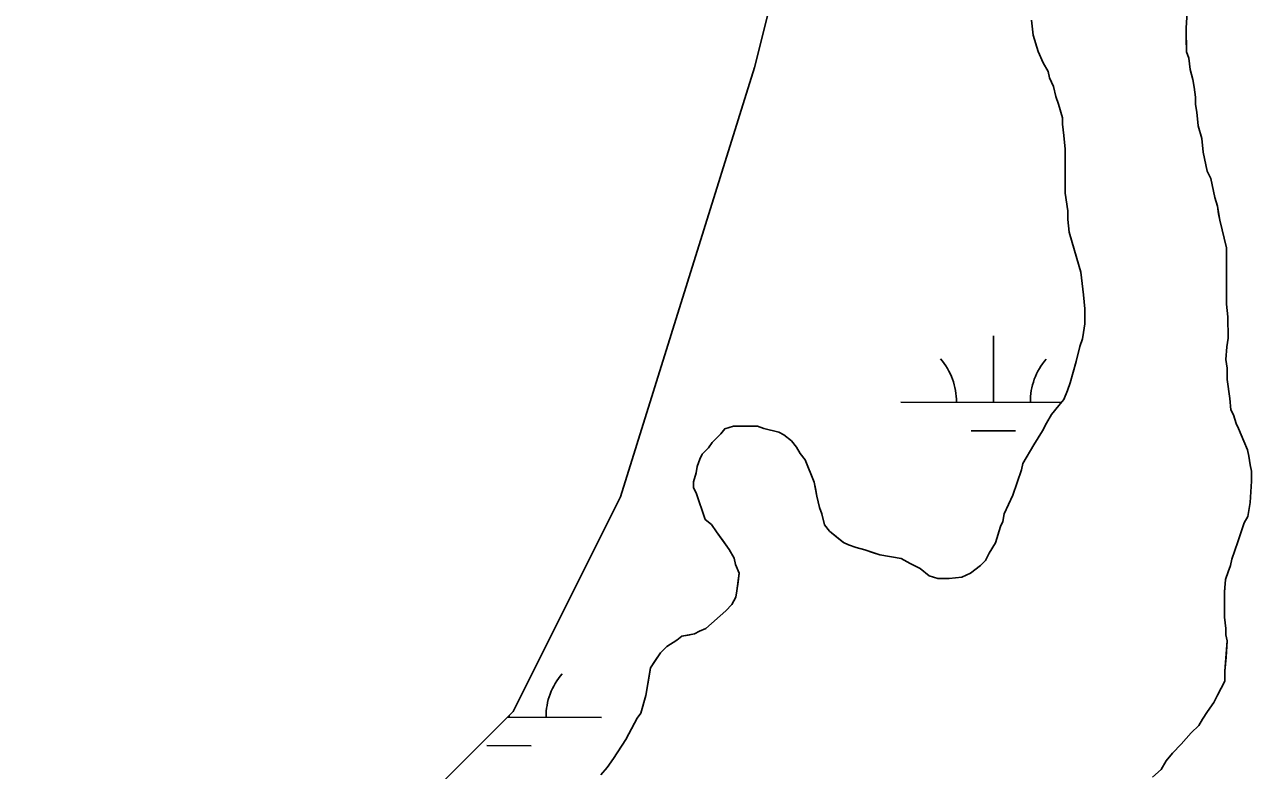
# Model space of a CAD drawing. Extents: x 3177385 to 3215275, y 903885 to 929304.
# Drawn here: x 3187225 to 3187888, y 919184 to 919587 of the extents above; entities that cross this region are included whole.
import ezdxf

# ---------------------------------------------------------------- set-up
doc = ezdxf.new("R2010")
doc.units = 0
for name, color, linetype in [('V-SITE-VEGE', 7, 'Continuous'), ('V-TOPO-SHOR', 7, 'Continuous'), ('V-WETL-SWMP', 7, 'Continuous')]:
    doc.layers.add(name, color=color, linetype=linetype)

msp = doc.modelspace()

# ---------------------------------------------------------------- linework, layer by layer
at = {"layer": 'V-SITE-VEGE'}
for points in [[(3187834.66, 919179.96), (3187839.4, 919184.06), (3187842.09, 919188.83), (3187845.47, 919192.92), (3187850.2, 919197.7), (3187855.6, 919203.84), (3187859.65, 919207.94), (3187861.68, 919211.35), (3187864.37, 919215.44), (3187867.74, 919220.21), (3187869.76, 919224.3), (3187873.8, 919231.8), (3187873.77, 919237.23), (3187875.04, 919253.55), (3187874.34, 919256.94), (3187874.32, 919260.34), (3187873.62, 919266.45), (3187873.54, 919280.03), (3187874.19, 919286.83), (3187875.52, 919290.92), (3187876.87, 919294.32), (3187877.53, 919297.72), (3187880.87, 919307.25), (3187884.22, 919317.46), (3187886.24, 919320.87), (3187887.56, 919328.35), (3187888.17, 919339.9), (3187888.15, 919345.34), (3187887.45, 919348.73), (3187886.75, 919353.48), (3187886.05, 919356.88), (3187883.98, 919361.62), (3187881.23, 919368.4), (3187879.86, 919371.11), (3187878.48, 919375.86), (3187877.1, 919378.57), (3187876.39, 919384.68), (3187874.98, 919394.87), (3187874.95, 919400.98), (3187874.24, 919405.73), (3187874.89, 919412.53), (3187875.54, 919417.29), (3187875.48, 919428.84), (3187874.76, 919435.63), (3187874.6, 919466.2), (3187871.13, 919481.13), (3187869.73, 919488.6), (3187868.34, 919493.35), (3187866.25, 919503.53), (3187864.19, 919507.59), (3187862.1, 919517.77), (3187861.38, 919525.24), (3187859.31, 919532.03), (3187858.59, 919539.5), (3187857.89, 919543.57), (3187857.87, 919547.65), (3187857.16, 919553.08), (3187856.46, 919557.15), (3187855.07, 919562.58), (3187854.36, 919568.69), (3187852.98, 919572.08), (3187852.92, 919584.99), (3187853.53, 919596.54)], [(3187769.32, 919589.31), (3187770.05, 919581.16), (3187772.81, 919572.34), (3187775.56, 919566.24), (3187778.3, 919561.5), (3187779, 919558.1), (3187781.06, 919553.36), (3187782.45, 919547.93), (3187783.83, 919543.86), (3187785.91, 919536.4), (3187785.93, 919533), (3187786.64, 919526.89), (3187787.36, 919519.42), (3187787.48, 919495.64), (3187788.89, 919486.14), (3187788.91, 919481.38), (3187789.63, 919474.59), (3187795.86, 919452.88), (3187797.28, 919440.66), (3187798, 919433.19), (3187798.05, 919425.03), (3187797.39, 919420.28), (3187796.73, 919416.88), (3187795.39, 919412.79), (3187793.4, 919404.63), (3187790.06, 919393.06), (3187788.72, 919388.98), (3187786.71, 919384.21), (3187784.01, 919380.8), (3187779.96, 919376.02), (3187777.27, 919371.25), (3187775.25, 919367.16), (3187770.53, 919359.67), (3187764.47, 919349.44), (3187763.81, 919346.04), (3187759.12, 919332.43), (3187754.42, 919322.21), (3187753.76, 919318.13), (3187752.42, 919315.41), (3187749.75, 919306.56), (3187746.38, 919301.11), (3187744.36, 919297.02), (3187741.66, 919294.29), (3187736.25, 919290.18), (3187731.5, 919288.12), (3187724.71, 919287.41), (3187718.6, 919287.37), (3187713.83, 919288.71), (3187709.05, 919292.76), (3187703.6, 919295.45), (3187698.83, 919298.14), (3187687.27, 919300.12), (3187679.11, 919302.79), (3187674.34, 919304.13), (3187670.26, 919305.46), (3187667.54, 919306.81), (3187660.03, 919312.88), (3187657.3, 919316.27), (3187655.9, 919322.38), (3187654.53, 919325.76), (3187653.14, 919331.87), (3187651.74, 919339.34), (3187646.92, 919351.54), (3187644.18, 919354.93), (3187642.13, 919358.31), (3187639.39, 919361.7), (3187635.3, 919365.07), (3187632.57, 919366.42), (3187624.41, 919368.41), (3187621, 919369.75), (3187608.1, 919369.68), (3187603.34, 919368.3), (3187601.32, 919365.57), (3187596.59, 919360.79), (3187594.57, 919358.06), (3187591.19, 919354.65), (3187589.84, 919351.92), (3187588.51, 919347.84)], [(3187588.51, 919347.84), (3187587.85, 919344.44), (3187586.51, 919339.67), (3187586.53, 919336.28), (3187587.9, 919333.57), (3187592.73, 919319.32), (3187596.14, 919316.62), (3187598.88, 919312.56), (3187605.73, 919303.09), (3187608.47, 919298.34), (3187609.17, 919294.95), (3187611.23, 919290.21), (3187609.92, 919280.69), (3187609.26, 919277.29), (3187607.24, 919273.2), (3187603.87, 919269.78), (3187593.05, 919260.21), (3187589.65, 919258.84), (3187586.95, 919257.47), (3187580.16, 919256.07), (3187577.45, 919254.02), (3187572.03, 919250.59), (3187568.65, 919247.18), (3187563.26, 919239), (3187560.62, 919224.04), (3187557.96, 919214.51), (3187555.93, 919211.78), (3187554.59, 919209.06), (3187549.88, 919200.2), (3187543.14, 919189.97), (3187539.76, 919185.2), (3187536.39, 919181.1)]]:
    msp.add_lwpolyline(points, dxfattribs=at)
at = {"layer": 'V-TOPO-SHOR'}
for points in [[(3187834.66, 919179.96), (3187839.4, 919184.06), (3187842.09, 919188.83), (3187845.47, 919192.92), (3187850.2, 919197.7), (3187855.6, 919203.84), (3187859.65, 919207.94), (3187861.68, 919211.35), (3187864.37, 919215.44), (3187867.74, 919220.21), (3187869.76, 919224.3), (3187873.8, 919231.8), (3187873.77, 919237.23), (3187874.41, 919244.71), (3187875.04, 919253.55), (3187874.34, 919256.94), (3187874.33, 919260.34), (3187873.62, 919266.45), (3187873.58, 919272.56), (3187873.54, 919280.03), (3187874.19, 919286.83), (3187875.52, 919290.92), (3187876.87, 919294.32), (3187877.53, 919297.72), (3187880.87, 919307.25), (3187884.22, 919317.46), (3187886.24, 919320.87), (3187887.56, 919328.35), (3187888.17, 919339.9), (3187888.15, 919345.34), (3187887.45, 919348.73), (3187886.75, 919353.48), (3187886.05, 919356.88), (3187883.98, 919361.62), (3187881.23, 919368.4), (3187879.86, 919371.11), (3187878.48, 919375.86), (3187877.1, 919378.57), (3187876.39, 919384.68), (3187874.98, 919394.87), (3187874.95, 919400.98), (3187874.24, 919405.73), (3187874.89, 919412.53), (3187875.54, 919417.29), (3187875.48, 919428.84), (3187874.76, 919435.63), (3187874.71, 919445.14), (3187874.69, 919448.54), (3187874.65, 919456.69), (3187874.6, 919466.2), (3187871.13, 919481.13), (3187870.43, 919484.53), (3187869.73, 919488.6), (3187868.34, 919493.35), (3187866.25, 919503.53), (3187864.19, 919507.59), (3187863.5, 919510.99), (3187862.8, 919514.38), (3187862.1, 919517.77), (3187861.38, 919525.24), (3187859.31, 919532.03), (3187858.59, 919539.5), (3187857.89, 919543.57), (3187857.87, 919547.65), (3187857.16, 919553.08), (3187856.46, 919557.15), (3187855.07, 919562.58), (3187854.36, 919568.69), (3187852.98, 919572.08), (3187852.94, 919579.55), (3187852.92, 919584.99), (3187853.53, 919596.54)], [(3187769.32, 919589.31), (3187770.05, 919581.16), (3187772.81, 919572.34), (3187775.56, 919566.24), (3187778.3, 919561.5), (3187779, 919558.1), (3187781.06, 919553.36), (3187782.45, 919547.93), (3187783.83, 919543.86), (3187785.91, 919536.4), (3187785.93, 919533), (3187786.64, 919526.89), (3187787.36, 919519.42), (3187787.45, 919501.08), (3187787.48, 919495.64), (3187788.89, 919486.14), (3187788.91, 919481.38), (3187789.63, 919474.59), (3187793.78, 919460.34), (3187795.86, 919452.88), (3187796.57, 919446.77), (3187797.28, 919440.66), (3187798, 919433.19), (3187798.03, 919428.43), (3187798.04, 919425.04), (3187797.39, 919420.28), (3187796.73, 919416.88), (3187795.39, 919412.79), (3187793.4, 919404.63), (3187790.06, 919393.06), (3187788.72, 919388.98), (3187786.71, 919384.21), (3187784.01, 919380.8), (3187779.96, 919376.02), (3187777.27, 919371.25), (3187775.25, 919367.16), (3187770.53, 919359.67), (3187764.47, 919349.44), (3187763.81, 919346.04), (3187759.12, 919332.43), (3187754.42, 919322.21), (3187753.76, 919318.13), (3187752.42, 919315.41), (3187749.75, 919306.56), (3187746.38, 919301.11), (3187744.36, 919297.02), (3187741.66, 919294.29), (3187736.25, 919290.18), (3187731.5, 919288.12), (3187724.71, 919287.41), (3187718.6, 919287.37), (3187713.83, 919288.71), (3187709.05, 919292.76), (3187703.6, 919295.45), (3187698.83, 919298.14), (3187687.27, 919300.12), (3187683.19, 919301.45), (3187679.11, 919302.79), (3187674.34, 919304.13), (3187670.26, 919305.46), (3187667.54, 919306.81), (3187664.13, 919309.51), (3187660.03, 919312.88), (3187657.3, 919316.27), (3187655.9, 919322.38), (3187654.53, 919325.76)], [(3187654.53, 919325.76), (3187653.14, 919331.87), (3187652.44, 919335.95), (3187651.74, 919339.34), (3187646.92, 919351.54), (3187644.18, 919354.93), (3187642.13, 919358.31), (3187639.39, 919361.69), (3187635.3, 919365.07), (3187632.57, 919366.42), (3187624.41, 919368.41), (3187621, 919369.75), (3187617.61, 919369.73), (3187608.1, 919369.68), (3187603.35, 919368.3), (3187601.32, 919365.57), (3187596.59, 919360.79), (3187594.57, 919358.06), (3187591.19, 919354.65), (3187589.84, 919351.92), (3187588.51, 919347.84), (3187587.85, 919344.44), (3187586.51, 919339.67), (3187586.53, 919336.28), (3187587.9, 919333.57), (3187592.73, 919319.32), (3187596.14, 919316.62), (3187598.88, 919312.56), (3187602.31, 919307.82), (3187605.73, 919303.09), (3187608.47, 919298.34), (3187609.17, 919294.95), (3187611.23, 919290.21), (3187610.58, 919285.45), (3187609.92, 919280.69), (3187609.26, 919277.29), (3187607.24, 919273.2), (3187603.87, 919269.78), (3187593.05, 919260.22), (3187589.65, 919258.84), (3187586.94, 919257.47), (3187583.55, 919256.77), (3187580.16, 919256.07), (3187577.45, 919254.02), (3187572.03, 919250.59), (3187568.65, 919247.18), (3187565.96, 919243.09), (3187563.26, 919239), (3187562.6, 919235.6), (3187560.62, 919224.04), (3187557.96, 919214.51), (3187555.93, 919211.78), (3187554.59, 919209.06), (3187549.88, 919200.2), (3187543.14, 919189.97), (3187539.76, 919185.2), (3187536.39, 919181.1)]]:
    msp.add_lwpolyline(points, dxfattribs=at)
at = {"layer": 'V-WETL-SWMP'}
for p, q in [((3187748.6, 919382.57), (3187748.69, 919418.57)), ((3187698.6, 919382.69), (3187785.34, 919382.49)), ((3187736.57, 919367.17), (3187760.57, 919367.11)), ((3187485.84, 919212.37), (3187536.77, 919212.25)), ((3187486.77, 919212.37), (3187486.77, 919213.3)), ((3187474.73, 919196.97), (3187498.73, 919196.91))]:
    msp.add_line(p, q, dxfattribs=at)
for points in [[(3186996.06, 919665.18), (3186967.07, 919476.61), (3186807.6, 919244.52), (3186691.62, 919099.46), (3186662.62, 918910.89), (3186706.11, 918852.87), (3186793.1, 918867.37), (3186851.09, 918852.87), (3186880.08, 918809.35), (3186967.07, 918794.84), (3187083.05, 918809.35), (3187199.03, 918881.88), (3187344, 919070.45), (3187488.98, 919215.51), (3187546.97, 919331.55), (3187619.45, 919563.64), (3187648.45, 919679.69)], [(3187886.75, 919353.48), (3187886.05, 919356.88), (3187883.98, 919361.62), (3187881.23, 919368.4), (3187879.86, 919371.11), (3187878.47, 919375.86), (3187877.1, 919378.57), (3187876.39, 919384.68), (3187874.98, 919394.87), (3187874.95, 919400.98), (3187874.24, 919405.73), (3187874.88, 919412.53), (3187875.54, 919417.29), (3187875.48, 919428.84), (3187874.76, 919435.63), (3187874.6, 919466.2), (3187871.13, 919481.13), (3187870.43, 919484.53), (3187869.73, 919488.6), (3187868.34, 919493.35), (3187866.25, 919503.53), (3187864.19, 919507.59), (3187862.1, 919517.77), (3187861.38, 919525.24), (3187859.31, 919532.03), (3187858.59, 919539.5), (3187857.89, 919543.57), (3187857.87, 919547.65), (3187857.16, 919553.08), (3187856.46, 919557.15), (3187855.07, 919562.58), (3187854.36, 919568.69), (3187852.98, 919572.08), (3187852.92, 919584.99), (3187853.53, 919596.54)], [(3187769.32, 919589.31), (3187770.05, 919581.16), (3187772.81, 919572.34), (3187775.56, 919566.24), (3187778.3, 919561.5), (3187779, 919558.1), (3187781.06, 919553.36), (3187782.45, 919547.93), (3187783.83, 919543.86), (3187785.91, 919536.4), (3187785.93, 919533), (3187786.64, 919526.89), (3187787.36, 919519.42), (3187787.48, 919495.64), (3187788.89, 919486.14), (3187788.91, 919481.38), (3187789.63, 919474.59), (3187793.78, 919460.34), (3187795.86, 919452.88), (3187797.28, 919440.66), (3187798, 919433.19), (3187798.04, 919425.04), (3187797.39, 919420.28), (3187796.73, 919416.88), (3187795.39, 919412.79), (3187793.4, 919404.63), (3187790.06, 919393.06), (3187788.72, 919388.98), (3187786.71, 919384.21), (3187784.01, 919380.8), (3187779.96, 919376.02), (3187777.26, 919371.25), (3187775.25, 919367.16), (3187770.53, 919359.67), (3187764.47, 919349.44), (3187763.81, 919346.04), (3187759.12, 919332.43), (3187754.42, 919322.21), (3187753.76, 919318.13), (3187752.42, 919315.41), (3187749.75, 919306.56), (3187746.38, 919301.11), (3187744.36, 919297.02), (3187741.66, 919294.29), (3187736.25, 919290.18), (3187731.5, 919288.12), (3187724.71, 919287.41), (3187718.6, 919287.37), (3187713.83, 919288.71), (3187709.05, 919292.76), (3187703.61, 919295.45), (3187698.84, 919298.14), (3187687.27, 919300.12), (3187679.11, 919302.79), (3187674.34, 919304.13), (3187670.26, 919305.46), (3187667.54, 919306.81), (3187664.12, 919309.51), (3187660.03, 919312.88), (3187657.29, 919316.27), (3187655.9, 919322.37), (3187654.53, 919325.76), (3187653.14, 919331.87)], [(3187653.14, 919331.87), (3187652.44, 919335.94), (3187651.74, 919339.34), (3187646.92, 919351.54), (3187644.18, 919354.93), (3187642.13, 919358.31), (3187639.39, 919361.69), (3187635.3, 919365.07), (3187632.57, 919366.41), (3187624.41, 919368.41), (3187621, 919369.75), (3187608.1, 919369.68), (3187603.35, 919368.3), (3187601.32, 919365.57), (3187596.59, 919360.79), (3187594.57, 919358.06), (3187591.19, 919354.65), (3187589.84, 919351.92), (3187588.51, 919347.84), (3187587.85, 919344.44), (3187586.51, 919339.67), (3187586.53, 919336.28), (3187587.9, 919333.57), (3187592.73, 919319.32), (3187596.14, 919316.62), (3187598.88, 919312.56), (3187605.73, 919303.09), (3187608.47, 919298.34), (3187609.17, 919294.95), (3187611.23, 919290.21), (3187609.92, 919280.69), (3187609.26, 919277.29), (3187607.24, 919273.2), (3187603.86, 919269.78), (3187593.04, 919260.22), (3187589.65, 919258.84), (3187586.94, 919257.47), (3187580.16, 919256.07), (3187577.45, 919254.02), (3187572.03, 919250.59), (3187568.65, 919247.18), (3187563.26, 919239), (3187562.6, 919235.6), (3187560.62, 919224.04), (3187557.95, 919214.51), (3187555.93, 919211.78), (3187554.59, 919209.06), (3187549.88, 919200.2), (3187543.14, 919189.97), (3187539.76, 919185.2), (3187536.39, 919181.1)], [(3187834.66, 919179.96), (3187839.4, 919184.06), (3187842.09, 919188.83), (3187845.47, 919192.92), (3187850.2, 919197.7), (3187855.6, 919203.85), (3187859.65, 919207.94), (3187861.67, 919211.35), (3187864.37, 919215.44), (3187867.74, 919220.22), (3187869.76, 919224.3), (3187873.8, 919231.8), (3187873.77, 919237.23), (3187874.41, 919244.71), (3187875.04, 919253.55), (3187874.34, 919256.94), (3187874.33, 919260.34), (3187873.61, 919266.45), (3187873.54, 919280.04), (3187874.19, 919286.83), (3187875.52, 919290.92), (3187876.87, 919294.32), (3187877.53, 919297.72), (3187880.87, 919307.25), (3187884.22, 919317.46), (3187886.24, 919320.87), (3187887.56, 919328.35), (3187888.18, 919339.9), (3187888.15, 919345.34), (3187887.45, 919348.73), (3187886.75, 919353.48)]]:
    msp.add_lwpolyline(points, dxfattribs=at)
for centre, start, end in [((3187693.36, 919383.18), 359.09484, 40.6385), ((3187803.85, 919382.92), 139.09484, 180.6385), ((3187542.01, 919212.72), 139.09484, 180.6385)]:
    msp.add_arc(centre, 35.25, start, end, dxfattribs=at)

doc.saveas('drawing.dxf')
